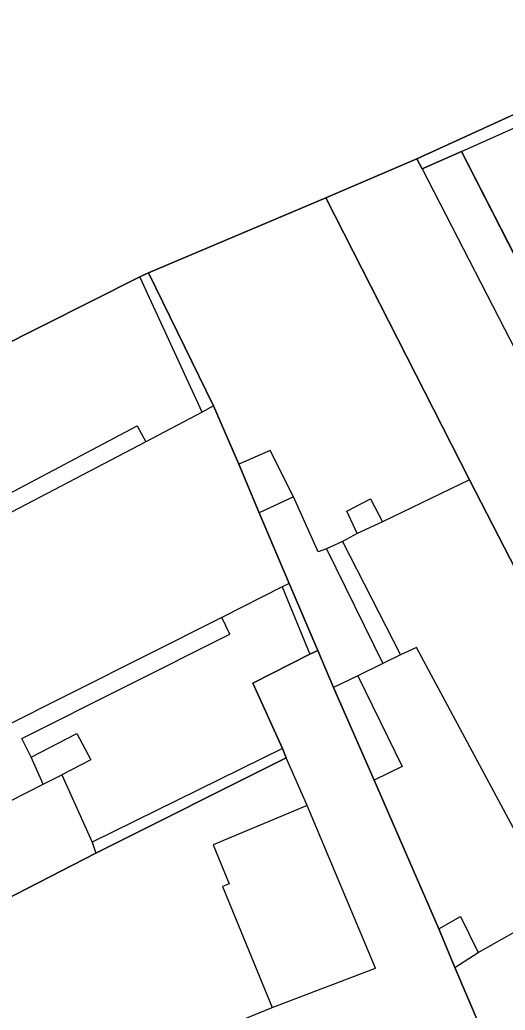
# Model space of a CAD drawing. Extents: x -264070 to -262271, y -1238894 to -1238141.
# Drawn here: x -263064.9 to -263037.2, y -1238724.3 to -1238667.9 of the extents above; entities that cross this region are included whole.
import ezdxf

# ---------------------------------------------------------------- set-up
doc = ezdxf.new("R2010")
doc.units = 0
for name, color, linetype in [('body_kn', 7, 'Continuous'), ('kladpar_hranice', 7, 'Continuous'), ('kladpar_plochy', 7, 'Continuous'), ('zappar_hrandruhpozemk', 7, 'Continuous')]:
    doc.layers.add(name, color=color, linetype=linetype)

msp = doc.modelspace()

# ---------------------------------------------------------------- linework, layer by layer
at = {"layer": 'body_kn'}
for p, q in [((-263039.74, -1238675.38), (-263039.74, -1238675.38)), ((-263039.74, -1238675.38), (-263039.74, -1238675.38)), ((-263042.28, -1238675.79), (-263042.28, -1238675.79)), ((-263041.98, -1238676.37), (-263041.98, -1238676.37)), ((-263041.98, -1238676.37), (-263041.98, -1238676.37)), ((-263047.47, -1238678.02), (-263047.47, -1238678.02)), ((-263058.06, -1238682.52), (-263058.06, -1238682.52)), ((-263058.06, -1238682.52), (-263058.06, -1238682.52)), ((-263057.58, -1238682.28), (-263057.58, -1238682.28)), ((-263053.86, -1238689.87), (-263053.86, -1238689.87)), ((-263053.86, -1238689.87), (-263053.86, -1238689.87)), ((-263054.52, -1238690.22), (-263054.52, -1238690.22)), ((-263054.52, -1238690.22), (-263054.52, -1238690.22)), ((-263058.21, -1238691), (-263058.21, -1238691)), ((-263057.72, -1238691.92), (-263057.72, -1238691.92)), ((-263057.72, -1238691.92), (-263057.72, -1238691.92)), ((-263050.63, -1238692.4), (-263050.63, -1238692.4)), ((-263052.43, -1238693.19), (-263052.43, -1238693.19)), ((-263039.27, -1238694.08), (-263039.27, -1238694.08)), ((-263039.27, -1238694.08), (-263039.27, -1238694.08)), ((-263049.3, -1238695.04), (-263049.3, -1238695.04)), ((-263044.91, -1238695.15), (-263044.91, -1238695.15)), ((-263051.26, -1238695.96), (-263051.26, -1238695.96)), ((-263046.26, -1238695.86), (-263046.26, -1238695.86)), ((-263044.23, -1238696.47), (-263044.23, -1238696.47)), ((-263045.67, -1238697.14), (-263045.67, -1238697.14)), ((-263046.52, -1238697.59), (-263046.52, -1238697.59)), ((-263046.52, -1238697.59), (-263046.52, -1238697.59)), ((-263047.91, -1238698.18), (-263047.91, -1238698.18)), ((-263047.42, -1238698.01), (-263047.42, -1238698.01)), ((-263047.42, -1238698.01), (-263047.42, -1238698.01)), ((-263049.96, -1238700.18), (-263049.96, -1238700.18)), ((-263049.96, -1238700.18), (-263049.96, -1238700.18)), ((-263049.55, -1238699.98), (-263049.55, -1238699.98)), ((-263049.55, -1238699.98), (-263049.55, -1238699.98)), ((-263053.39, -1238701.92), (-263053.39, -1238701.92)), ((-263053.39, -1238701.92), (-263053.39, -1238701.92)), ((-263052.93, -1238702.87), (-263052.93, -1238702.87)), ((-263048.37, -1238704.01), (-263048.37, -1238704.01)), ((-263047.93, -1238703.8), (-263047.93, -1238703.8)), ((-263043.21, -1238704.04), (-263043.21, -1238704.04)), ((-263042.3, -1238703.62), (-263042.3, -1238703.62)), ((-263044.21, -1238704.53), (-263044.21, -1238704.53)), ((-263045.64, -1238705.24), (-263045.64, -1238705.24)), ((-263045.64, -1238705.24), (-263045.64, -1238705.24)), ((-263051.63, -1238705.65), (-263051.63, -1238705.65)), ((-263047.03, -1238705.9), (-263047.03, -1238705.9)), ((-263061.65, -1238708.53), (-263061.65, -1238708.53)), ((-263064.79, -1238708.8), (-263064.79, -1238708.8)), ((-263049.94, -1238709.38), (-263049.94, -1238709.38)), ((-263049.94, -1238709.38), (-263049.94, -1238709.38)), ((-263064.27, -1238709.87), (-263064.27, -1238709.87)), ((-263064.27, -1238709.87), (-263064.27, -1238709.87)), ((-263060.86, -1238710.03), (-263060.86, -1238710.03)), ((-263049.72, -1238709.91), (-263049.72, -1238709.91)), ((-263062.51, -1238710.87), (-263062.51, -1238710.87)), ((-263062.51, -1238710.87), (-263062.51, -1238710.87)), ((-263043.12, -1238710.41), (-263043.12, -1238710.41)), ((-263063.58, -1238711.4), (-263063.58, -1238711.4)), ((-263063.58, -1238711.4), (-263063.58, -1238711.4)), ((-263044.71, -1238711.18), (-263044.71, -1238711.18)), ((-263048.52, -1238712.63), (-263048.52, -1238712.63)), ((-263048.52, -1238712.63), (-263048.52, -1238712.63)), ((-263060.78, -1238714.72), (-263060.78, -1238714.72)), ((-263060.78, -1238714.72), (-263060.78, -1238714.72)), ((-263053.88, -1238714.86), (-263053.88, -1238714.86)), ((-263060.57, -1238715.33), (-263060.57, -1238715.33)), ((-263060.57, -1238715.33), (-263060.57, -1238715.33)), ((-263052.97, -1238717.09), (-263052.97, -1238717.09)), ((-263053.36, -1238717.23), (-263053.36, -1238717.23)), ((-263039.79, -1238718.94), (-263039.79, -1238718.94)), ((-263041.03, -1238719.64), (-263041.03, -1238719.64)), ((-263041.03, -1238719.64), (-263041.03, -1238719.64)), ((-263038.79, -1238720.99), (-263038.79, -1238720.99)), ((-263044.63, -1238721.88), (-263044.63, -1238721.88)), ((-263040.11, -1238721.84), (-263040.11, -1238721.84)), ((-263040.11, -1238721.84), (-263040.11, -1238721.84)), ((-263050.52, -1238724.12), (-263050.52, -1238724.12))]:
    msp.add_line(p, q, dxfattribs=at)
at = {"layer": 'kladpar_hranice'}
for points in [[(-263052.34, -1238643.78), (-263046.08, -1238640.73), (-263039.68, -1238637.68), (-263037.08, -1238642.72), (-263026.17, -1238665.15), (-263024.79, -1238667.89), (-263034.55, -1238672.27), (-263042.28, -1238675.79), (-263047.47, -1238678.02), (-263057.58, -1238682.28), (-263058.06, -1238682.52), (-263071.86, -1238689.44), (-263073.49, -1238686.13), (-263075.06, -1238683.1), (-263076.21, -1238680.88), (-263080.88, -1238671.6), (-263083.53, -1238666.42), (-263086.84, -1238660.33), (-263094.51, -1238645.44), (-263098.48, -1238637.75), (-263081.88, -1238630.26), (-263063.39, -1238621.65)], [(-263027.83, -1238685.45), (-263026.09, -1238684.59), (-263016.02, -1238679.82), (-263014.63, -1238679.23), (-263013.08, -1238682.56), (-263030.45, -1238693.5), (-263039.74, -1238675.38), (-263041.98, -1238676.37), (-263042.28, -1238675.79), (-263034.55, -1238672.27), (-263034.24, -1238672.91), (-263027.83, -1238685.45)], [(-263013.08, -1238682.56), (-263006, -1238697.52), (-263012.55, -1238700.48), (-263010.21, -1238705.51), (-263007.42, -1238704.26), (-263003.68, -1238702.54), (-263002.72, -1238704.48), (-262996.41, -1238717.63), (-263008.23, -1238722.48), (-263010.36, -1238723.38), (-263021.75, -1238728.08), (-263039.27, -1238694.08), (-263047.47, -1238678.02), (-263042.28, -1238675.79), (-263041.98, -1238676.37), (-263039.74, -1238675.38), (-263030.45, -1238693.5)], [(-263021.75, -1238728.08), (-263027.65, -1238730.48), (-263028.86, -1238730.96), (-263035.11, -1238733.54), (-263040.11, -1238721.84), (-263041.03, -1238719.64), (-263044.71, -1238711.18), (-263047.03, -1238705.9), (-263047.93, -1238703.8), (-263049.55, -1238699.98), (-263051.26, -1238695.96), (-263052.43, -1238693.19), (-263053.86, -1238689.87), (-263057.58, -1238682.28), (-263047.47, -1238678.02), (-263039.27, -1238694.08), (-263021.75, -1238728.08)], [(-263058.06, -1238682.52), (-263057.58, -1238682.28), (-263053.86, -1238689.87), (-263052.43, -1238693.19), (-263051.26, -1238695.96), (-263049.55, -1238699.98), (-263047.93, -1238703.8), (-263048.37, -1238704.01), (-263051.63, -1238705.65), (-263049.94, -1238709.38), (-263049.72, -1238709.91), (-263060.57, -1238715.33), (-263076.26, -1238723.39)], [(-263071.86, -1238689.44), (-263058.06, -1238682.52)], [(-263060.57, -1238715.33), (-263049.72, -1238709.91), (-263049.94, -1238709.38), (-263051.63, -1238705.65), (-263048.37, -1238704.01), (-263047.93, -1238703.8), (-263047.03, -1238705.9), (-263044.71, -1238711.18), (-263041.03, -1238719.64), (-263040.11, -1238721.84), (-263035.11, -1238733.54), (-263040.48, -1238735.75), (-263040.34, -1238736.01), (-263045.9, -1238738.37), (-263046.12, -1238738.05), (-263051.76, -1238740.43), (-263054.64, -1238741.67), (-263059.57, -1238743.66), (-263059.42, -1238743.97), (-263065.03, -1238746.31)], [(-263076.26, -1238723.39), (-263060.57, -1238715.33)]]:
    msp.add_lwpolyline(points, dxfattribs=at)
at = {"layer": 'kladpar_plochy'}
for p, q in [((-263034.55, -1238672.27), (-263042.28, -1238675.79)), ((-263041.98, -1238676.37), (-263039.74, -1238675.38)), ((-263039.74, -1238675.38), (-263030.45, -1238693.5)), ((-263047.47, -1238678.02), (-263042.28, -1238675.79)), ((-263042.28, -1238675.79), (-263047.47, -1238678.02)), ((-263042.28, -1238675.79), (-263041.98, -1238676.37)), ((-263047.47, -1238678.02), (-263057.58, -1238682.28)), ((-263039.27, -1238694.08), (-263047.47, -1238678.02)), ((-263058.06, -1238682.52), (-263071.86, -1238689.44)), ((-263057.58, -1238682.28), (-263058.06, -1238682.52)), ((-263021.75, -1238728.08), (-263039.27, -1238694.08))]:
    msp.add_line(p, q, dxfattribs=at)
for points in [[(-263027.83, -1238685.45), (-263026.09, -1238684.59), (-263016.02, -1238679.82), (-263014.63, -1238679.23), (-263013.08, -1238682.56), (-263030.45, -1238693.5), (-263039.74, -1238675.38), (-263041.98, -1238676.37), (-263042.28, -1238675.79), (-263034.55, -1238672.27), (-263034.24, -1238672.91)], [(-263021.75, -1238728.08), (-263027.65, -1238730.48), (-263028.86, -1238730.96), (-263035.11, -1238733.54), (-263040.11, -1238721.84), (-263041.03, -1238719.64), (-263044.71, -1238711.18), (-263047.03, -1238705.9), (-263047.93, -1238703.8), (-263049.55, -1238699.98), (-263051.26, -1238695.96), (-263052.43, -1238693.19), (-263053.86, -1238689.87), (-263057.58, -1238682.28), (-263047.47, -1238678.02), (-263039.27, -1238694.08)]]:
    msp.add_lwpolyline(points, close=True, dxfattribs=at)
for points in [[(-263071.86, -1238689.44), (-263058.06, -1238682.52), (-263057.58, -1238682.28), (-263053.86, -1238689.87), (-263052.43, -1238693.19), (-263051.26, -1238695.96), (-263049.55, -1238699.98), (-263047.93, -1238703.8), (-263048.37, -1238704.01), (-263051.63, -1238705.65), (-263049.94, -1238709.38), (-263049.72, -1238709.91), (-263060.57, -1238715.33), (-263076.26, -1238723.39)], [(-263076.26, -1238723.39), (-263060.57, -1238715.33), (-263049.72, -1238709.91), (-263049.94, -1238709.38), (-263051.63, -1238705.65), (-263048.37, -1238704.01), (-263047.93, -1238703.8), (-263047.03, -1238705.9), (-263044.71, -1238711.18), (-263041.03, -1238719.64), (-263040.11, -1238721.84), (-263035.11, -1238733.54), (-263040.48, -1238735.75), (-263040.34, -1238736.01), (-263045.9, -1238738.37), (-263046.12, -1238738.05), (-263051.76, -1238740.43), (-263054.64, -1238741.67), (-263059.57, -1238743.66), (-263059.42, -1238743.97), (-263065.03, -1238746.31)]]:
    msp.add_lwpolyline(points, dxfattribs=at)
at = {"layer": 'zappar_hrandruhpozemk'}
for p, q in [((-263039.74, -1238675.38), (-263034.24, -1238672.91)), ((-263041.98, -1238676.37), (-263022.09, -1238714.99)), ((-263054.52, -1238690.22), (-263058.06, -1238682.52)), ((-263071.05, -1238697.79), (-263058.21, -1238691)), ((-263058.21, -1238691), (-263057.72, -1238691.92)), ((-263057.72, -1238691.92), (-263072.93, -1238699.86)), ((-263050.63, -1238692.4), (-263052.43, -1238693.19)), ((-263049.3, -1238695.04), (-263050.63, -1238692.4)), ((-263049.3, -1238695.04), (-263051.26, -1238695.96)), ((-263046.52, -1238697.59), (-263043.21, -1238704.04)), ((-263047.42, -1238698.01), (-263044.21, -1238704.53)), ((-263049.96, -1238700.18), (-263048.37, -1238704.01)), ((-263053.39, -1238701.92), (-263067.88, -1238709.19)), ((-263052.93, -1238702.87), (-263053.39, -1238701.92)), ((-263064.79, -1238708.8), (-263052.93, -1238702.87)), ((-263034.32, -1238718.48), (-263042.3, -1238703.62)), ((-263045.64, -1238705.24), (-263043.12, -1238710.41)), ((-263061.65, -1238708.53), (-263060.86, -1238710.03)), ((-263064.27, -1238709.87), (-263064.79, -1238708.8)), ((-263049.94, -1238709.38), (-263060.78, -1238714.72)), ((-263060.86, -1238710.03), (-263062.51, -1238710.87)), ((-263062.51, -1238710.87), (-263060.78, -1238714.72)), ((-263043.12, -1238710.41), (-263044.71, -1238711.18)), ((-263060.78, -1238714.72), (-263060.57, -1238715.33)), ((-263053.36, -1238717.23), (-263050.52, -1238724.12)), ((-263041.03, -1238719.64), (-263039.79, -1238718.94)), ((-263039.79, -1238718.94), (-263038.79, -1238720.99))]:
    msp.add_line(p, q, dxfattribs=at)
for points in [[(-263053.86, -1238689.87), (-263054.52, -1238690.22), (-263057.72, -1238691.92)], [(-263039.27, -1238694.08), (-263044.23, -1238696.47), (-263045.67, -1238697.14)], [(-263045.67, -1238697.14), (-263046.52, -1238697.59), (-263047.42, -1238698.01), (-263047.91, -1238698.18), (-263049.3, -1238695.04)], [(-263045.67, -1238697.14), (-263046.26, -1238695.86), (-263044.91, -1238695.15), (-263044.23, -1238696.47)], [(-263049.55, -1238699.98), (-263049.96, -1238700.18), (-263053.39, -1238701.92)], [(-263042.3, -1238703.62), (-263043.21, -1238704.04), (-263044.21, -1238704.53), (-263045.64, -1238705.24), (-263047.03, -1238705.9)], [(-263067.88, -1238709.19), (-263069, -1238707.1), (-263072.23, -1238708.67), (-263069.34, -1238714.33), (-263063.58, -1238711.4), (-263062.51, -1238710.87)], [(-263063.58, -1238711.4), (-263064.27, -1238709.87), (-263061.65, -1238708.53)], [(-263060.52, -1238728.19), (-263057.62, -1238727.04), (-263050.52, -1238724.12), (-263044.63, -1238721.88), (-263048.52, -1238712.63), (-263049.72, -1238709.91)], [(-263048.52, -1238712.63), (-263053.88, -1238714.86), (-263052.97, -1238717.09), (-263053.36, -1238717.23)], [(-263040.11, -1238721.84), (-263038.79, -1238720.99), (-263035.34, -1238719.05), (-263034.32, -1238718.48)]]:
    msp.add_lwpolyline(points, dxfattribs=at)

doc.saveas('drawing.dxf')
